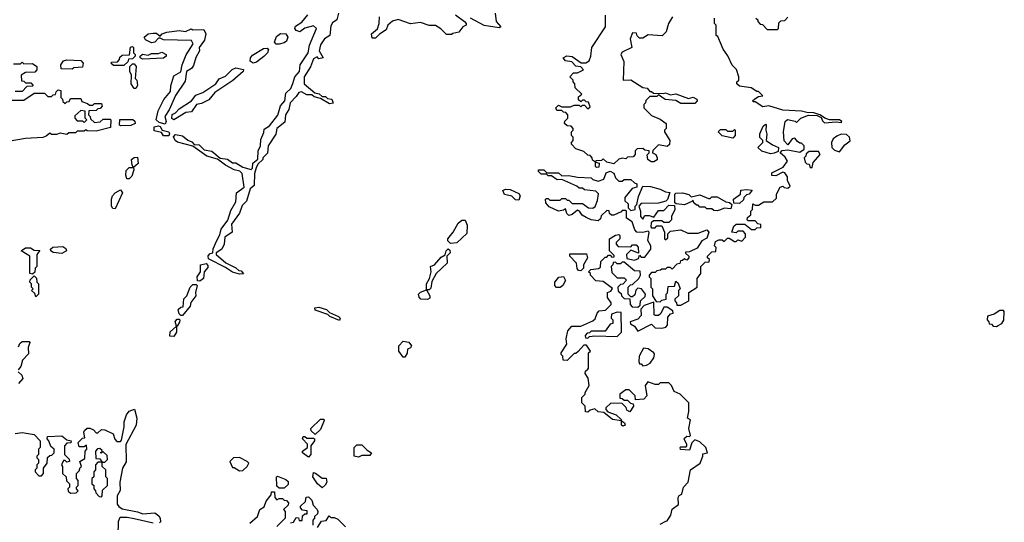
# Model space of a CAD drawing. Extents: x 2737310 to 2869991, y 870230 to 1012730.
# Tile 417 of 479: x 2765301 to 2771010, y 987512 to 990426. Entities that reach past the tile are written whole.
import ezdxf

# ---------------------------------------------------------------- set-up
doc = ezdxf.new("R2010")
doc.units = 0

msp = doc.modelspace()

# ---------------------------------------------------------------- linework, layer by layer
at = {"layer": '0CON02XD'}
for points in [[(2766443.3, 989145), (2766461.7, 989178.3), (2766468.3, 989211.7), (2766507, 989263), (2766525, 989320), (2766555, 989370), (2766557.5, 989422.5), (2766602.5, 989455), (2766591.2, 989535), (2766577.7, 989547.7), (2766545, 989556.2), (2766495, 989583.3), (2766447, 989617), (2766385.8, 989635.8), (2766305, 989692.5), (2766215.8, 989715.8), (2766203.3, 989725), (2766193, 989747), (2766205, 989760), (2766245, 989752), (2766275, 989726.7), (2766298.3, 989718.3), (2766312.5, 989702.5), (2766340.7, 989700.7), (2766371.2, 989671.2), (2766415, 989663.8), (2766463, 989623), (2766505, 989616.7), (2766535, 989596.7), (2766555, 989596.7), (2766595, 989571.2), (2766642.5, 989557.5), (2766650, 989565), (2766652.5, 989595), (2766681.7, 989618.3), (2766683.8, 989665), (2766697.5, 989695), (2766698.3, 989731.7), (2766717, 989773), (2766718.3, 989791.7), (2766749.3, 989810.7), (2766798.3, 989871.7), (2766814.1, 989925.9), (2766837.5, 989955), (2766845, 990000), (2766873.6, 990026.4), (2766883.9, 990056.1), (2766896.7, 990095), (2766922.5, 990125), (2766926.4, 990163.6), (2766973.3, 990235), (2766981.2, 990278.8), (2767021.2, 990375), (2767005, 990390), (2766955, 990376.7), (2766925, 990356.7), (2766905, 990363.3), (2766896.7, 990375), (2766900.7, 990389.3), (2766937.7, 990412.3), (2766972.5, 990455)], [(2767148.8, 990465), (2767140, 990425), (2767115, 990407.5), (2767105, 990390), (2767100, 990335), (2767067.5, 990315), (2767045, 990280), (2767037.5, 990245), (2767060, 990205), (2767035, 990200), (2767025, 990210), (2767005, 990200), (2766987, 990153), (2766950, 990095), (2766950, 990055), (2767012.5, 990002.5), (2767037, 989997), (2767055, 989980), (2767075, 989980), (2767085, 989970), (2767110, 989965), (2767118.3, 989941.7), (2767098.3, 989938.3), (2767045, 989970), (2767008.3, 989978.3), (2766995, 989990), (2766965, 989990), (2766935, 990007.5), (2766920, 990005), (2766905, 989980), (2766870, 989945), (2766862.5, 989905), (2766842.5, 989875), (2766838.3, 989831.7), (2766792.5, 989795), (2766786.7, 989763.3), (2766742.5, 989695), (2766738.3, 989651.7), (2766710, 989625), (2766710, 989615), (2766682.5, 989587.5), (2766673, 989567), (2766662.5, 989535), (2766660, 989465), (2766637.5, 989445), (2766615.9, 989374.1), (2766591.7, 989348.3), (2766576.1, 989303.9), (2766529.3, 989240.7), (2766532.5, 989195), (2766490, 989165), (2766487.5, 989125), (2766472.5, 989095), (2766440, 989075), (2766440, 989065), (2766497, 989017), (2766555, 988987.5), (2766571.7, 988971.7), (2766585, 988970), (2766598.3, 988951.7), (2766575, 988950), (2766535, 988962.5), (2766495, 988990), (2766395, 989040), (2766393, 989057), (2766405, 989070), (2766420, 989075), (2766423, 989097), (2766443.3, 989145)], [(2767827.5, 990455), (2767880, 990415), (2767890, 990405), (2767890, 990395), (2767870, 990385), (2767847, 990353), (2767813, 990347), (2767805, 990340), (2767775, 990340), (2767743, 990373), (2767711.7, 990391.7), (2767675, 990392.5), (2767625, 990410), (2767567, 990403), (2767495, 990427.5), (2767461.7, 990418.3), (2767436.4, 990393.6), (2767425, 990367.5), (2767387, 990343), (2767365, 990320), (2767345, 990320), (2767340, 990345), (2767376, 990374), (2767385.8, 990404.2), (2767387.7, 990442.3)], [(2768057.5, 990465), (2768063.3, 990415), (2768090, 990385), (2768081.7, 990378.3), (2767993.3, 990393.3), (2767915, 990435.7)], [(2769086.4, 990443.6), (2769062.5, 990405), (2769050, 990355), (2769027, 990333), (2768945, 990337.5), (2768915, 990320), (2768895, 990320), (2768881.7, 990331.7), (2768878.3, 990348.3), (2768855, 990350), (2768840, 990315), (2768850, 990265), (2768795, 990238.8), (2768786.7, 990225), (2768803, 990183), (2768800, 990075), (2768845, 990077.5), (2768915, 990032.5), (2768938.3, 990028.3), (2768955, 990010), (2768965, 990010), (2768975, 990000), (2769035, 989997.5), (2769045, 990002.5), (2769075, 989990), (2769105, 989996.7), (2769178.3, 989968.3), (2769205, 989976.7), (2769227.5, 989965), (2769230, 989955), (2769215, 989940), (2769135, 989940), (2769105, 989957.5), (2769043, 989963), (2769005, 989990), (2768995, 989980), (2768955, 989980), (2768931.7, 989958.3), (2768930, 989945), (2768920, 989935), (2768920, 989915), (2768965, 989870), (2769015, 989850), (2769050, 989825), (2769050, 989795), (2769040, 989785), (2769040, 989775), (2769070, 989725), (2769068.3, 989701.7), (2769055, 989690), (2769005, 989700), (2768971.7, 989668.3), (2768970, 989655), (2768990, 989645), (2768997.5, 989625), (2768996.4, 989613.6), (2768978.3, 989601.7), (2768962, 989602), (2768942.5, 989615), (2768938.3, 989641.7), (2768950, 989655), (2768950, 989665), (2768925, 989670), (2768915, 989680), (2768881.7, 989678.3), (2768870, 989665), (2768870, 989645), (2768858.3, 989631.7), (2768825, 989630), (2768815, 989620), (2768795, 989622.5), (2768775, 989616.7), (2768745, 989590), (2768705, 989600), (2768685, 989620), (2768675, 989610), (2768641.7, 989608.3), (2768640, 989600), (2768660, 989595), (2768658.3, 989571.7), (2768645, 989570), (2768640, 989575), (2768640, 989600), (2768621.7, 989611.7), (2768620, 989625), (2768608.3, 989638.3), (2768595, 989640), (2768571.7, 989661.7), (2768525, 989677.5), (2768500, 989705), (2768500, 989715), (2768510, 989725), (2768510, 989745), (2768500, 989755), (2768500, 989775), (2768510, 989785), (2768510, 989795), (2768498.3, 989808.3), (2768475, 989810), (2768460, 989825), (2768461.7, 989838.3), (2768480, 989855), (2768480, 989875), (2768468.3, 989888.3), (2768455, 989890), (2768445, 989900), (2768415, 989900), (2768410, 989915), (2768425, 989930), (2768445, 989920), (2768495, 989920), (2768515, 989930), (2768545, 989930), (2768555, 989920), (2768565, 989930), (2768575, 989930), (2768595, 989910), (2768608.3, 989921.7), (2768598.3, 989948.3), (2768585, 989950), (2768575, 989960), (2768565, 989960), (2768555, 989950), (2768541.7, 989961.7), (2768541.7, 989978.3), (2768560, 989995), (2768521.7, 990031.7), (2768520, 990055), (2768510, 990065), (2768510, 990075), (2768490, 990095), (2768512.5, 990117.5), (2768535, 990117.5), (2768570, 990135), (2768555, 990152.5), (2768525, 990157.5), (2768501.7, 990181.7), (2768465, 990187.5), (2768452.5, 990205), (2768473.9, 990216.1), (2768505, 990212.5), (2768557, 990177), (2768583, 990177), (2768603, 990187), (2768612.5, 990215), (2768617.5, 990265), (2768697.5, 990385), (2768698.3, 990451.7)], [(2769025, 989230), (2769040, 989195), (2769040, 989155), (2769045, 989150), (2769058.3, 989161.7), (2769060, 989185), (2769075, 989200), (2769135, 989207.5), (2769175, 989187.5), (2769235, 989187.5), (2769285, 989207.5), (2769297.5, 989195), (2769285, 989160), (2769257, 989143), (2769229.3, 989100.7), (2769185, 989080), (2769161.7, 989078.3), (2769161.7, 989071.7), (2769180, 989055), (2769180, 989045), (2769168.3, 989031.7), (2769155, 989040), (2769145, 989030), (2769131.7, 989028.3), (2769128.3, 989011.7), (2769111.7, 989008.3), (2769085, 988980), (2769075, 988990), (2769055, 988990), (2769045, 988980), (2769025, 988980), (2769017, 988973), (2768995, 988970), (2768985, 988960), (2768965, 988960), (2768950, 988945), (2768950, 988935), (2768960, 988925), (2768960, 988875), (2768970, 988865), (2768970, 988825), (2768991.7, 988791.7), (2769015, 988790), (2769025, 988800), (2769050, 988805), (2769050, 988835), (2769057, 988843), (2769061.7, 988878.3), (2769098.3, 988881.7), (2769105, 988910), (2769118.3, 988898.3), (2769130, 988865), (2769120, 988855), (2769120, 988825), (2769100, 988805), (2769100, 988795), (2769110, 988785), (2769111.7, 988771.7), (2769135, 988770), (2769180, 988795), (2769180, 988845), (2769230, 988875), (2769230, 988925), (2769250, 988955), (2769250, 988995), (2769275, 989020), (2769298.3, 989021.7), (2769300, 989035), (2769290, 989045), (2769290, 989055), (2769315, 989080), (2769338.3, 989081.7), (2769340, 989105), (2769330, 989115), (2769335, 989140), (2769355, 989150), (2769375, 989150), (2769385, 989140), (2769405, 989160), (2769415, 989160), (2769445, 989140), (2769455, 989140), (2769465, 989150), (2769488.3, 989141.7), (2769510, 989165), (2769510, 989185), (2769495, 989200), (2769465, 989200), (2769455, 989190), (2769430, 989195), (2769441.7, 989228.3), (2769455, 989240), (2769505, 989240), (2769545, 989210), (2769565, 989210), (2769575, 989220), (2769598.3, 989221.7), (2769598.3, 989238.3), (2769581.7, 989241.7), (2769565, 989260), (2769525, 989260), (2769520, 989265), (2769521.7, 989278.3), (2769540, 989295), (2769540, 989315), (2769550, 989325), (2769551.7, 989358.3), (2769565, 989350), (2769585, 989350), (2769615, 989370), (2769665, 989370), (2769688.3, 989391.7), (2769690, 989415), (2769710, 989455), (2769725, 989460), (2769733, 989453), (2769755, 989450), (2769768.3, 989461.7), (2769753, 989493), (2769752.5, 989515), (2769738.3, 989538.3), (2769725, 989542.5), (2769685, 989520), (2769663, 989523), (2769661.7, 989538.3), (2769728.3, 989571.7), (2769752.5, 989605), (2769739.3, 989629.3), (2769710, 989655), (2769721.7, 989668.3), (2769755, 989672.5), (2769825, 989657.5), (2769850, 989675), (2769850, 989695), (2769835, 989710), (2769825, 989710), (2769810.7, 989720.7), (2769795, 989740), (2769780, 989735), (2769755, 989700), (2769733, 989723), (2769730, 989775), (2769740, 989835), (2769752.5, 989847.5), (2769797, 989837), (2769805, 989830), (2769830, 989855), (2769875, 989872.5), (2769925, 989870), (2769948.3, 989858.3), (2769955, 989840), (2769968.3, 989828.3), (2770035, 989833.8), (2770065, 989830), (2770067.5, 989835), (2770053.8, 989846.2), (2769996.1, 989846.1), (2769973, 989853), (2769940, 989875), (2769906.4, 989886.4), (2769865, 989887.5), (2769833.6, 989896.4), (2769725, 989901.2), (2769645, 989926.7), (2769610.7, 989920.7), (2769565, 989950), (2769555, 989950), (2769550, 989955), (2769563, 989967), (2769585, 989980), (2769610, 989985), (2769585, 990010), (2769575, 990010), (2769541.7, 990031.7), (2769475, 990040), (2769460, 990055), (2769460, 990065), (2769470, 990075), (2769470, 990095), (2769457, 990137), (2769433, 990163), (2769407, 990217), (2769380, 990255), (2769348.3, 990328.3), (2769340, 990335), (2769340, 990395), (2769330, 990405), (2769330, 990435)], [(2769570, 990435), (2769580, 990425), (2769580, 990415), (2769595, 990400), (2769608.3, 990398.3), (2769635, 990370), (2769695, 990370)], [(2769695, 990370), (2769700, 990375), (2769701.7, 990408.3), (2769715, 990420), (2769738.3, 990421.7), (2769755, 990440)], [(2766145, 989820), (2766109.3, 989829.3), (2766092.5, 989845), (2766103, 989897), (2766136.2, 989963.8), (2766175, 990010), (2766176.7, 990043.3), (2766195, 990100), (2766236.1, 990123.9), (2766243.3, 990165), (2766266.7, 990223.3), (2766306.4, 990286.4), (2766296.4, 990306.4), (2766135, 990308.8), (2766115, 990320), (2766105, 990320), (2766085, 990296.7), (2766065, 990292.5), (2766030, 990310), (2766022.5, 990325), (2766045, 990343.3), (2766075, 990348.8), (2766095, 990347.5), (2766115, 990330), (2766126.2, 990343.8), (2766155, 990353.8), (2766225, 990363.3), (2766261.7, 990358.3), (2766295, 990372.5), (2766305, 990367.5), (2766368.8, 990368.8), (2766380, 990345), (2766372.5, 990307.5), (2766342.5, 990265), (2766343.3, 990245), (2766322.3, 990207.7), (2766308.8, 990161.2), (2766296.4, 990143.6), (2766267.5, 990125), (2766260.7, 990069.3), (2766205, 989987.5), (2766166.9, 989903.1), (2766142, 989865), (2766150, 989835), (2766145, 989820)], [(2766805, 990284), (2766787.5, 990285), (2766778, 990295), (2766790.8, 990329.2), (2766813.6, 990346.4), (2766845, 990343.8), (2766856.2, 990325), (2766847.5, 990302.5), (2766835, 990292.5), (2766805, 990284)], [(2765905, 990160), (2765845, 990160), (2765830, 990175), (2765835, 990180), (2765868.3, 990181.7), (2765880, 990195), (2765881.7, 990208.3), (2765895, 990220), (2765938.3, 990221.7), (2765943, 990267), (2765955, 990270), (2765960, 990265), (2765960, 990235), (2765970, 990225), (2765970, 990215), (2765955, 990200), (2765931.7, 990198.3), (2765928.3, 990181.7), (2765905, 990160)], [(2766015, 990197.5), (2766000, 990205), (2766000, 990215), (2766013.6, 990226.4), (2766045, 990220), (2766065, 990230), (2766105, 990230), (2766125, 990237.5), (2766150, 990225), (2766150, 990215), (2766135, 990202.5), (2766015, 990197.5)], [(2766655, 990174), (2766638, 990185), (2766640, 990205), (2766650, 990220), (2766715, 990258.8), (2766735, 990261.2), (2766743.3, 990255), (2766738.8, 990235), (2766716.9, 990213.1), (2766675, 990180), (2766655, 990174)], [(2765265, 990170), (2765305, 990170), (2765315, 990180), (2765325, 990170), (2765375, 990172.5), (2765400, 990155), (2765400, 990135), (2765388.3, 990121.7), (2765335, 990120), (2765310, 990105), (2765311.7, 990071.7), (2765325, 990070), (2765335, 990060), (2765365, 990060), (2765380, 990045), (2765375, 990040), (2765341.7, 990038.3), (2765315, 990010), (2765275, 990010)], [(2765605, 990140), (2765541.7, 990141.7), (2765540, 990165), (2765555, 990187.5), (2765575, 990193.3), (2765655, 990190), (2765670, 990175), (2765665, 990150), (2765615, 990146.7), (2765605, 990140)], [(2765975, 990027.5), (2765965, 990027.5), (2765947.5, 990055), (2765950, 990105), (2765940, 990125), (2765940, 990155), (2765955, 990170), (2765965, 990170), (2765976.7, 990155), (2765970, 990085), (2765980, 990075), (2765983.3, 990045), (2765975, 990027.5)], [(2766195, 989846.2), (2766182.5, 989852.5), (2766184.2, 989875.8), (2766205, 989886.2), (2766225, 989910), (2766297.5, 989955), (2766321.7, 989988.3), (2766362.5, 990005), (2766437.5, 990055), (2766457.1, 990082.9), (2766495, 990098.8), (2766532.5, 990137.5), (2766555, 990146.2), (2766598.3, 990138.3), (2766597.5, 990125), (2766537.3, 990072.7), (2766432.5, 990005), (2766398.3, 989961.7), (2766355, 989940), (2766326.4, 989933.6), (2766297.5, 989892.5), (2766265, 989888), (2766205, 989851.2), (2766195, 989846.2)], [(2765245, 989960), (2765325, 989960), (2765385, 990000), (2765445, 990000), (2765465, 989980), (2765485, 989980), (2765495, 989990), (2765508.3, 989991.7), (2765511.7, 990008.3), (2765525, 990020), (2765540, 990015), (2765540, 989975), (2765550, 989965), (2765551.7, 989951.7), (2765565, 989940), (2765575, 989950), (2765588.3, 989951.7), (2765595, 989970), (2765655, 989970), (2765661.7, 989951.7), (2765695, 989940), (2765705, 989930), (2765725, 989930), (2765735, 989940), (2765775, 989940), (2765780, 989925), (2765768.3, 989911.7), (2765755, 989910), (2765745, 989900), (2765701.7, 989898.3), (2765700, 989875), (2765710, 989865), (2765711.7, 989851.7), (2765735, 989830), (2765767, 989833), (2765785, 989850), (2765825, 989850), (2765830, 989845), (2765828.3, 989801.7), (2765745, 989780), (2765692.5, 989782.5), (2765685, 989787.5), (2765675, 989780), (2765635, 989780), (2765625, 989770), (2765585, 989770), (2765575, 989760), (2765535, 989767.5), (2765515, 989760), (2765485, 989760), (2765475, 989767.5), (2765455, 989750), (2765435, 989742.5), (2765335, 989737.5), (2765235, 989720)], [(2765675, 989830), (2765690, 989845), (2765680, 989855), (2765680, 989895), (2765655, 989900), (2765621.7, 989868.3), (2765620, 989855), (2765635, 989840), (2765665, 989840), (2765675, 989830)], [(2765885, 989810), (2765880, 989815), (2765881.7, 989848.3), (2765957, 989847), (2765968.3, 989838.3), (2765970, 989825), (2765945, 989812.5), (2765885, 989810)], [(2766165, 989753.3), (2766135, 989753.3), (2766122.5, 989772.5), (2766081.2, 989781.2), (2766080, 989805), (2766105, 989811.2), (2766115, 989807.5), (2766126.4, 989786.4), (2766165.9, 989775.9), (2766170, 989765), (2766165, 989753.3)], [(2769435, 989740), (2769375, 989752.5), (2769350, 989775), (2769365, 989790), (2769395, 989790), (2769405, 989780), (2769435, 989780), (2769445, 989790), (2769450, 989785), (2769450, 989755), (2769435, 989740)], [(2769655, 989647.5), (2769603.6, 989663.6), (2769580, 989685), (2769610, 989715), (2769610, 989725), (2769593, 989743), (2769592.5, 989765), (2769611.7, 989808.3), (2769625, 989820), (2769630, 989815), (2769627.5, 989785), (2769633, 989763), (2769630, 989725), (2769665, 989700), (2769700, 989685), (2769698.3, 989661.7), (2769675, 989652.5), (2769655, 989647.5)], [(2770055, 989660), (2770085, 989700), (2770117, 989723), (2770112.5, 989745), (2770095, 989760), (2770065, 989762.5), (2770039.3, 989750.7), (2770017.5, 989735), (2770007.5, 989715), (2770010, 989685), (2770025, 989670), (2770055, 989660)], [(2769895, 989570), (2769901.7, 989598.3), (2769942.5, 989645), (2769931.7, 989661.7), (2769878.3, 989661.7), (2769861.7, 989648.3), (2769860, 989635), (2769850, 989625), (2769855, 989600), (2769865, 989590), (2769878.3, 989588.3), (2769885, 989570), (2769895, 989570)], [(2765935, 989502.5), (2765922.5, 989502.5), (2765916, 989525), (2765918.3, 989551.7), (2765935, 989570), (2765960, 989570), (2765952.5, 989582.5), (2765950, 989615), (2765965, 989626.7), (2765985, 989630), (2765988, 989592), (2765960, 989570), (2765962.5, 989555), (2765951.7, 989518.3), (2765935, 989502.5)], [(2769015, 987500), (2769048.3, 987518.3), (2769055, 987520), (2769077, 987553), (2769085, 987587.5), (2769120, 987615), (2769118.8, 987655), (2769125, 987667.5), (2769140, 987675), (2769150, 987715), (2769177.5, 987745), (2769190, 987815), (2769246.7, 987855), (2769262.5, 987895), (2769261.7, 987908.3), (2769290, 987915), (2769280, 987945), (2769245, 987977.5), (2769215, 987990), (2769198.3, 987971.7), (2769185, 987930), (2769133, 987933), (2769130, 987945), (2769135, 987950), (2769165, 987950), (2769170, 987955), (2769170, 987965), (2769153, 987993), (2769155, 988000), (2769168.3, 988011.7), (2769185, 988010), (2769190, 988015), (2769180, 988055), (2769190, 988105), (2769172.5, 988115), (2769180, 988155), (2769180, 988205), (2769130, 988255), (2769095, 988270), (2769080, 988305), (2769065, 988320), (2769015, 988320), (2769005, 988310), (2768985, 988310), (2768943, 988327), (2768927.5, 988305), (2768937.5, 988245), (2768920, 988225), (2768871.7, 988221.7), (2768870, 988245), (2768835, 988280), (2768815, 988280), (2768780, 988255), (2768781.7, 988231.7), (2768795, 988230), (2768805, 988220), (2768825, 988220), (2768841.7, 988201.7), (2768858.3, 988198.3), (2768860, 988185), (2768838.3, 988151.7), (2768821.7, 988161.7), (2768818.3, 988178.3), (2768795, 988200), (2768728.3, 988201.7), (2768700, 988175), (2768700, 988165), (2768711.7, 988151.7), (2768760, 988135), (2768788.3, 988108.3), (2768790, 988100), (2768808.3, 988088.3), (2768812.5, 988075), (2768798.3, 988068.3), (2768790, 988075), (2768790, 988100), (2768738.3, 988108.3), (2768688.3, 988148.3), (2768655, 988152.5), (2768635, 988170), (2768608.3, 988161.7), (2768595, 988150), (2768581.7, 988151.7), (2768580, 988185), (2768560, 988205), (2768560, 988235), (2768580, 988255), (2768580, 988265), (2768602.5, 988305), (2768597, 988347), (2768580, 988375), (2768581.7, 988388.3), (2768595, 988400), (2768600, 988405), (2768600, 988495), (2768610, 988505), (2768588.3, 988538.3), (2768571.7, 988538.3), (2768538.3, 988501.7), (2768525, 988490), (2768515, 988490), (2768475, 988450), (2768451.7, 988451.7), (2768450, 988475), (2768440, 988485), (2768440, 988495), (2768472.5, 988545), (2768470, 988575), (2768478.3, 988621.7), (2768501.7, 988648.3), (2768555, 988650), (2768625, 988680), (2768638.3, 988691.7), (2768650, 988725), (2768661.7, 988738.3), (2768698.3, 988741.7), (2768730, 988775), (2768730, 988785), (2768710, 988815), (2768710, 988845), (2768728.3, 988851.7), (2768738.3, 988868.3), (2768685, 988907.5), (2768641.7, 988911.7), (2768610, 988945), (2768610, 988955), (2768600, 988965), (2768613, 988977), (2768657, 988983), (2768668.3, 988991.7), (2768670, 989025), (2768695, 989050), (2768705, 989050), (2768715, 989060), (2768725, 989060), (2768735, 989050), (2768748.3, 989051.7), (2768748.3, 989058.3), (2768720, 989085), (2768720, 989155), (2768755, 989177.5), (2768775, 989180), (2768780, 989175), (2768780, 989155), (2768760, 989135), (2768760, 989125), (2768771.7, 989111.7), (2768845, 989110), (2768855, 989120), (2768875, 989120), (2768887, 989107), (2768888.3, 989071.7), (2768845, 989090), (2768820, 989065), (2768821.7, 989041.7), (2768865, 989032.5), (2768888.3, 989041.7), (2768895, 989060), (2768905, 989050), (2768925, 989050), (2768960, 989095), (2768960, 989115), (2768942.5, 989145), (2768950, 989195), (2768945, 989200), (2768915, 989192.5), (2768880, 989195), (2768868.3, 989208.3), (2768852.5, 989255), (2768820, 989275), (2768820, 989315), (2768815, 989320), (2768795, 989320), (2768788.3, 989311.7), (2768745, 989292.5), (2768732.5, 989292.5), (2768721.7, 989301.7), (2768718.3, 989318.3), (2768705, 989320), (2768671.7, 989288.3), (2768668.3, 989271.7), (2768655, 989260), (2768615, 989266), (2768585, 989278.8), (2768562.3, 989292.3), (2768546.2, 989316.2), (2768535, 989322.5), (2768503.6, 989296.4), (2768485, 989290), (2768473, 989303), (2768465, 989330), (2768455, 989322.5), (2768425, 989316.7), (2768371.7, 989341.7), (2768352.5, 989365), (2768350, 989385), (2768355, 989390), (2768365, 989390), (2768375, 989380), (2768435, 989380), (2768445, 989390), (2768465, 989390), (2768475, 989380), (2768485, 989380), (2768505, 989360), (2768565, 989360), (2768600, 989335), (2768625, 989333.3), (2768637, 989343), (2768651.7, 989378.3), (2768657, 989417), (2768641.7, 989431.7), (2768575, 989440), (2768565, 989450), (2768545, 989450), (2768531.7, 989461.7), (2768445, 989500), (2768418.3, 989498.3), (2768385, 989520), (2768365, 989520), (2768355, 989530), (2768325, 989530), (2768310, 989545), (2768310, 989555), (2768340, 989555), (2768358.3, 989538.3), (2768425, 989537.5), (2768445, 989520), (2768485, 989522.5), (2768535, 989512.5), (2768615, 989510), (2768625, 989500), (2768655, 989490), (2768688.3, 989501.7), (2768701.7, 989538.3), (2768725, 989547.5), (2768746.2, 989536.2), (2768755, 989510), (2768775, 989490), (2768795, 989490), (2768805, 989500), (2768845, 989500), (2768865, 989480), (2768880, 989475), (2768880, 989455), (2768851.7, 989448.3), (2768810, 989395), (2768810, 989375), (2768828.3, 989358.3), (2768830, 989335), (2768845, 989320), (2768870, 989325), (2768870, 989345), (2768880, 989355), (2768888.3, 989401.7), (2768915, 989460), (2768959.3, 989459.3), (2769013.9, 989443.9), (2769045, 989427.5), (2769070, 989425), (2769057, 989383), (2769047, 989373), (2769005, 989362.5), (2768905, 989360), (2768890, 989345), (2768900, 989315), (2768900, 989285), (2768915, 989270), (2768925, 989290), (2768951.7, 989291.7), (2768978.3, 989281.7), (2769005, 989320), (2769035, 989320), (2769065, 989350), (2769098.3, 989348.3), (2769100, 989325), (2769080, 989285), (2769080, 989265), (2769065, 989250), (2769035, 989250), (2769025, 989260), (2768975, 989260), (2768961.7, 989248.3), (2768960, 989225), (2768965, 989220), (2768985, 989220), (2768995, 989230), (2769025, 989230)], [(2765855, 989330), (2765841.7, 989331.7), (2765832.5, 989345), (2765833.3, 989385), (2765840, 989405), (2765855, 989422.5), (2765885, 989440), (2765897, 989423), (2765855, 989330)], [(2768195, 989380), (2768175, 989382.5), (2768155, 989403.3), (2768111.7, 989411.7), (2768103.3, 989436.7), (2768117, 989443), (2768145, 989442.5), (2768195, 989417.5), (2768202.5, 989405), (2768195, 989380)], [(2769475, 989360), (2769441.7, 989361.7), (2769440, 989385), (2769480, 989415), (2769481.7, 989438.3), (2769515, 989442.5), (2769548.3, 989438.3), (2769530, 989415), (2769515, 989410), (2769500, 989395), (2769498.3, 989381.7), (2769475, 989360)], [(2769345, 989317.5), (2769325, 989320), (2769315, 989330), (2769285, 989330), (2769275, 989340), (2769245, 989340), (2769235, 989350), (2769225, 989350), (2769210, 989365), (2769205, 989380), (2769198.3, 989371.7), (2769155, 989353.3), (2769108.3, 989358.3), (2769100, 989365), (2769100, 989415), (2769105, 989420), (2769145, 989422.5), (2769181.7, 989411.7), (2769195, 989400), (2769245, 989410), (2769295, 989390), (2769305, 989390), (2769315, 989400), (2769345, 989400), (2769395, 989370), (2769417, 989367), (2769430, 989355), (2769425, 989330), (2769385, 989332.5), (2769365, 989323.3), (2769345, 989317.5)], [(2767798.3, 989128.3), (2767783.9, 989143.9), (2767782.5, 989155), (2767815, 989193.8), (2767842.9, 989247.1), (2767865, 989264.2), (2767884, 989264), (2767896, 989235), (2767893.3, 989186.7), (2767835, 989132), (2767798.3, 989128.3)], [(2765375, 988950), (2765360, 988955), (2765360, 989055), (2765310, 989085), (2765335, 989102.5), (2765363, 989103), (2765385, 989090), (2765417, 989087), (2765400, 989065), (2765400, 988995), (2765390, 988985), (2765388.3, 988961.7), (2765375, 988950)], [(2765545, 989071.2), (2765495, 989076.7), (2765482.5, 989085), (2765480, 989095), (2765493.6, 989106.4), (2765551.7, 989111.7), (2765569.3, 989099.3), (2765572.5, 989085), (2765545, 989071.2)], [(2767665, 988803.3), (2767626.4, 988806.4), (2767616.4, 988816.4), (2767613.3, 988835), (2767624.1, 988845.9), (2767660, 988860), (2767660, 988895), (2767677.5, 988925), (2767686.7, 988965), (2767682.5, 988995), (2767706.1, 989003.9), (2767745, 989048.8), (2767767.5, 989062.5), (2767773.8, 989085), (2767785, 989097.5), (2767795, 989090), (2767796.2, 989075), (2767777.5, 989055), (2767780, 989015), (2767716.4, 988953.6), (2767691.2, 988908.8), (2767685, 988870), (2767675, 988860), (2767660, 988860), (2767680, 988825), (2767678.3, 988811.7), (2767665, 988803.3)], [(2768555, 988970), (2768541.7, 988971.7), (2768533, 988983), (2768530, 989015), (2768490, 989055), (2768491.7, 989068.3), (2768588.3, 989068.3), (2768592.5, 989045), (2768570, 989005), (2768570, 988985), (2768555, 988970)], [(2766345, 988910), (2766331.7, 988911.7), (2766330, 988935), (2766350, 988965), (2766350, 989005), (2766381.7, 989011.7), (2766391.7, 989001.7), (2766391.7, 988988.3), (2766370, 988965), (2766367.5, 988925), (2766345, 988910)], [(2768885, 988760), (2768898.3, 988771.7), (2768900, 988795), (2768928.3, 988821.7), (2768930, 988835), (2768906.4, 988866.4), (2768885, 988870), (2768873, 988857), (2768868.3, 988831.7), (2768855, 988820), (2768845, 988820), (2768830, 988835), (2768830, 988875), (2768841.7, 988888.3), (2768855, 988890), (2768890, 988925), (2768900, 988945), (2768898.3, 988968.3), (2768865, 988970), (2768805, 989020), (2768795, 989020), (2768785, 989010), (2768765, 989010), (2768755, 989020), (2768741.7, 989018.3), (2768740, 989005), (2768730, 988995), (2768735, 988960), (2768765, 988930), (2768805, 988930), (2768820, 988915), (2768798.3, 988891.7), (2768785, 988890), (2768770, 988875), (2768771.7, 988851.7), (2768788.3, 988838.3), (2768790, 988825), (2768805, 988810), (2768838.3, 988808.3), (2768840, 988775), (2768851.7, 988761.7), (2768885, 988760)], [(2765395, 988820), (2765388.3, 988838.3), (2765370, 988855), (2765380, 988865), (2765370, 988875), (2765370, 988895), (2765360, 988905), (2765361.7, 988918.3), (2765385, 988940), (2765398.3, 988928.3), (2765400, 988905), (2765410, 988895), (2765410, 988835), (2765395, 988820)], [(2768435, 988872.5), (2768413.6, 988873.6), (2768403.3, 988885), (2768403.3, 988905), (2768426.4, 988933.6), (2768455, 988936.7), (2768466.4, 988913.6), (2768450, 988885), (2768435, 988872.5)], [(2766245, 988710), (2766235, 988710), (2766225, 988720), (2766220, 988745), (2766235, 988760), (2766248.3, 988761.7), (2766253, 988807), (2766270, 988825), (2766290, 988875), (2766305, 988890), (2766325, 988890), (2766330, 988885), (2766320, 988845), (2766322.5, 988825), (2766293, 988787), (2766290, 988765), (2766245, 988710)], [(2767155, 988682.5), (2767100, 988705), (2767087.5, 988717.5), (2767015, 988742.5), (2767012.5, 988755), (2767035, 988760), (2767080, 988745), (2767097.5, 988727.5), (2767150, 988705), (2767160, 988695), (2767155, 988682.5)], [(2768885, 988620), (2768965, 988660), (2768985, 988640), (2769025, 988637.5), (2769047, 988643), (2769057.5, 988655), (2769058.3, 988701.7), (2769075, 988720), (2769090, 988725), (2769088.3, 988738.3), (2769055, 988760), (2769035, 988760), (2769018.3, 988721.7), (2769005, 988710), (2768985, 988710), (2768980, 988715), (2768978.3, 988788.3), (2768921.7, 988768.3), (2768902.5, 988747.5), (2768905, 988710), (2768885, 988690), (2768840, 988675), (2768841.7, 988661.7), (2768865, 988650), (2768885, 988620)], [(2770965, 988647.5), (2770975, 988652.5), (2770996.4, 988663.6), (2771007, 988683), (2771010, 988735), (2771005, 988740), (2770985, 988740), (2770951.7, 988718.3), (2770913, 988707), (2770910, 988685), (2770920, 988675), (2770921.7, 988661.7), (2770935, 988660), (2770945, 988650), (2770965, 988647.5)], [(2766195, 988590), (2766171.7, 988591.7), (2766173, 988617), (2766210, 988650), (2766203, 988677), (2766215, 988690), (2766225, 988690), (2766230, 988685), (2766227, 988673), (2766215, 988650), (2766210, 988650), (2766210, 988615), (2766195, 988590)], [(2768595, 988580), (2768605, 988590), (2768635, 988592.5), (2768765, 988590), (2768790, 988615), (2768788.3, 988728.3), (2768765, 988730), (2768731.7, 988718.3), (2768730, 988695), (2768740, 988685), (2768740, 988665), (2768725, 988660), (2768695, 988620), (2768615, 988620), (2768605, 988610), (2768591.7, 988608.3), (2768580, 988595), (2768581.7, 988581.7), (2768595, 988580)], [(2765295, 988530), (2765301.7, 988548.3), (2765315, 988560), (2765355, 988560), (2765360, 988555), (2765350, 988525), (2765351.7, 988488.3), (2765317.5, 988452.5), (2765307.5, 988415), (2765292.5, 988395)], [(2767535, 988470), (2767525, 988470), (2767500, 988505), (2767500, 988535), (2767525, 988562.5), (2767557, 988557), (2767572.5, 988535), (2767566.4, 988523.6), (2767550, 988515), (2767547, 988493), (2767535, 988470)], [(2768915, 988420), (2768935, 988422.5), (2768956.1, 988433.9), (2768977.5, 988465), (2768982.5, 988485), (2768977.5, 988495), (2768945, 988517.5), (2768918.3, 988521.7), (2768892.5, 988475), (2768890, 988445), (2768895, 988430), (2768905, 988430), (2768915, 988420)], [(2765292.5, 988385), (2765314.1, 988364.1), (2765320, 988345), (2765295, 988316.2)], [(2765460, 987855), (2765461.7, 987888.3), (2765475, 987900), (2765488.3, 987901.7), (2765500, 987915), (2765500, 987935), (2765481.7, 987951.7), (2765470, 987985), (2765460, 987995), (2765461.7, 988008.3), (2765545, 988012.5), (2765575, 987990), (2765600, 987985), (2765598.3, 987971.7), (2765575, 987970), (2765560, 987955), (2765560, 987905), (2765588.3, 987878.3), (2765590, 987865), (2765575, 987860), (2765565, 987870), (2765555, 987870), (2765542.5, 987845), (2765550, 987835), (2765550, 987795), (2765570, 987775), (2765571.7, 987751.7), (2765590, 987735), (2765590, 987715), (2765580, 987705), (2765581.7, 987691.7), (2765595, 987680), (2765628.3, 987681.7), (2765640, 987695), (2765630, 987705), (2765630, 987715), (2765640, 987725), (2765640, 987755), (2765630, 987765), (2765630, 987795), (2765648.3, 987811.7), (2765650, 987825), (2765660, 987835), (2765650, 987865), (2765678.3, 987881.7), (2765680, 987925), (2765690, 987935), (2765688.3, 987958.3), (2765675, 987950), (2765645, 987950), (2765640, 987975), (2765665, 988000), (2765678.3, 988001.7), (2765672.5, 988035), (2765677.5, 988045), (2765693, 988057), (2765707.5, 988057.5), (2765728.3, 988048.3), (2765745, 988030), (2765755, 988030), (2765775, 988050), (2765795, 988047.5), (2765842.5, 988025), (2765853, 987993), (2765865, 987980), (2765885, 987980), (2765891.7, 987988.3), (2765906.7, 988065), (2765906.7, 988095), (2765920, 988135), (2765935, 988156.7), (2765967.5, 988167.5), (2765980, 988115), (2765976, 988075), (2765917, 987963), (2765918.3, 987861.7), (2765896.7, 987825), (2765882.5, 987745), (2765883, 987697), (2765866.7, 987665), (2765867, 987617), (2765875, 987602.5), (2765895, 987590), (2765985, 987572.5), (2766015, 987560), (2766085, 987567.5), (2766108.3, 987548.3), (2766116.2, 987535), (2766117.5, 987515), (2766111.7, 987508.3)], [(2767015, 988020), (2766991.7, 988041.7), (2766990, 988055), (2767045, 988110), (2767065, 988110), (2767067, 988103), (2767045, 988050), (2767015, 988020)], [(2765275, 988027.5), (2765315, 988032.5), (2765385, 988020), (2765420, 987985), (2765420, 987945), (2765410, 987935), (2765410, 987905), (2765400, 987895), (2765400, 987885), (2765410, 987875), (2765410, 987855), (2765400, 987845), (2765400, 987825), (2765390, 987815), (2765390, 987805), (2765411.7, 987781.7), (2765428.3, 987781.7), (2765440, 987795), (2765440, 987825), (2765460, 987855)], [(2766975, 987890), (2766940, 987915), (2766940, 987925), (2766970, 987945), (2766970, 987965), (2766940, 987995), (2766945, 988010), (2766955, 988010), (2766965, 988000), (2767005, 988000), (2767010, 987995), (2767010, 987985), (2766990, 987955), (2766990, 987905), (2766975, 987890)], [(2765795, 987860), (2765810, 987875), (2765808.3, 987898.3), (2765785, 987920), (2765771.7, 987911.7), (2765771.7, 987918.3), (2765780, 987920), (2765778.3, 987928.3), (2765765, 987940), (2765751.7, 987938.3), (2765740, 987925), (2765741.7, 987881.7), (2765765, 987880), (2765780, 987860), (2765795, 987860)], [(2767265, 987890), (2767240, 987895), (2767240, 987945), (2767255, 987960), (2767285, 987960), (2767315, 987930), (2767340, 987915), (2767331.7, 987898.3), (2767285, 987900), (2767265, 987890)], [(2766575, 987810), (2766595, 987812.5), (2766620, 987835), (2766630, 987855), (2766620, 987865), (2766575, 987887.5), (2766540, 987885), (2766520, 987865), (2766535, 987830), (2766545, 987830), (2766575, 987810)], [(2765775, 987660), (2765780, 987665), (2765781.7, 987698.3), (2765810, 987725), (2765810, 987765), (2765800, 987775), (2765800, 987815), (2765780, 987835), (2765780, 987860), (2765755, 987860), (2765740, 987845), (2765740, 987815), (2765730, 987805), (2765730, 987775), (2765720, 987765), (2765720, 987735), (2765730, 987725), (2765730, 987705), (2765740, 987695), (2765741.7, 987681.7), (2765761.7, 987661.7), (2765775, 987660)], [(2766835, 987710), (2766805, 987710), (2766791.7, 987721.7), (2766790, 987775), (2766795, 987780), (2766845, 987760), (2766858.3, 987748.3), (2766858.3, 987731.7), (2766835, 987710)], [(2767055, 987712.5), (2767027.5, 987735), (2767000, 987775), (2767005, 987800), (2767017, 987797), (2767055, 987767.5), (2767078.3, 987768.3), (2767082.5, 987745), (2767073, 987727), (2767055, 987712.5)], [(2766635, 987507.5), (2766680, 987545), (2766692.5, 987585), (2766718.3, 987601.7), (2766730, 987635), (2766758.3, 987671.7), (2766761.7, 987688.3), (2766778.3, 987688.3), (2766780, 987655), (2766791.7, 987641.7), (2766805, 987650), (2766825, 987650), (2766835, 987640), (2766848.3, 987638.3), (2766860, 987625), (2766858.3, 987611.7), (2766830, 987585), (2766840, 987575), (2766840, 987535), (2766791.7, 987488.3)], [(2766871.7, 987508.3), (2766888.3, 987511.7), (2766905, 987540), (2766918.3, 987538.3), (2766921.7, 987521.7), (2766938.3, 987521.7), (2766941.7, 987548.3), (2766955, 987560), (2766968.3, 987561.7), (2766968.3, 987578.3), (2766941.7, 987581.7), (2766930, 987595), (2766930, 987605), (2766958.3, 987631.7), (2766961.7, 987658.3), (2766975, 987660), (2766995, 987640), (2767001.7, 987611.7), (2767026.4, 987586.4), (2767030, 987575), (2767028.3, 987561.7), (2767010, 987545), (2767010, 987535), (2767000, 987525), (2767000, 987495)], [(2766075, 987507.5), (2765965, 987532.5), (2765925, 987540), (2765885, 987540), (2765880, 987535), (2765872.5, 987515), (2765870, 987435)], [(2767028.3, 987481.7), (2767051.7, 987518.3), (2767078.3, 987521.7), (2767095, 987550), (2767105, 987540), (2767125, 987540), (2767145, 987530), (2767190, 987485)]]:
    msp.add_lwpolyline(points, dxfattribs=at)

doc.saveas('drawing.dxf')
